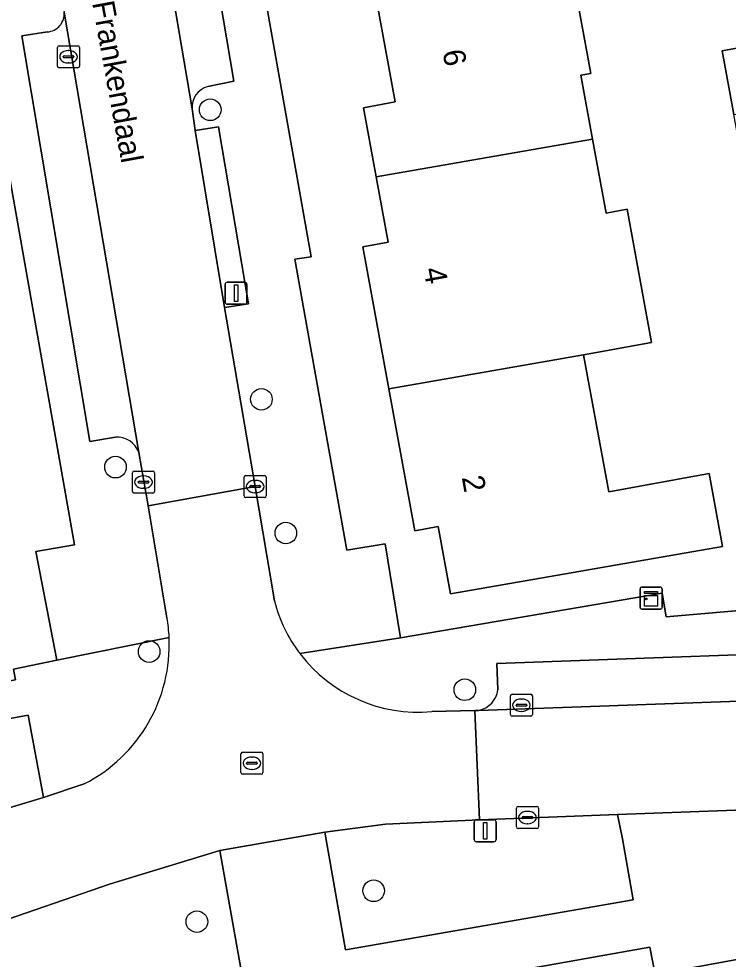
# Model space of a CAD drawing. Extents: x 157793 to 159380, y 380877 to 382313.
# Drawn here: x 158890.11 to 158922.24, y 381548.52 to 381591.13 of the extents above; entities that cross this region are included whole.
import ezdxf

# ---------------------------------------------------------------- set-up
doc = ezdxf.new("R2010")
doc.units = 0
for name, color, linetype in [('IMGEO_Boom', 7, 'Continuous'), ('IMGEO_Erf', 7, 'Continuous'), ('IMGEO_Groenvoorziening', 7, 'Continuous'), ('IMGEO_Kast', 7, 'Continuous'), ('IMGEO_Kolk', 7, 'Continuous'), ('IMGEO_Lichtmast', 7, 'Continuous'), ('IMGEO_Openbare_ruimte_label', 7, 'Continuous'), ('IMGEO_Pand', 7, 'Continuous'), ('IMGEO_Pand_nummerreeks', 7, 'Continuous'), ('IMGEO_Parkeervlak_open', 7, 'Continuous'), ('IMGEO_Rijbaan_lokaal_open', 7, 'Continuous'), ('IMGEO_Rioolput', 7, 'Continuous'), ('IMGEO_Voetpad_open', 7, 'Continuous')]:
    doc.layers.add(name, color=color, linetype=linetype)

msp = doc.modelspace()

# ---------------------------------------------------------------- linework, layer by layer
at = {"layer": 'IMGEO_Boom'}
for centre in [(158898.778, 381587.004), (158901.096, 381573.887), (158894.487, 381570.817), (158902.201, 381567.829), (158896.012, 381562.46), (158910.307, 381560.731), (158906.178, 381551.623), (158898.173, 381550.222)]:
    msp.add_circle(centre, 0.489, dxfattribs=at)
at = {"layer": 'IMGEO_Erf'}
for points in [[(158898.512, 381607.611), (158903.354, 381580.337), (158902.607, 381580.243), (158904.959, 381567.06), (158906.696, 381567.344), (158907.401, 381563.077), (158919.245, 381565.1), (158919.424, 381564.03), (158934.797, 381565.359), (158934.988, 381563.918), (158941.193, 381564.906), (158941.467, 381563.424), (158960.551, 381566.616)], [(158862.214, 381591.533), (158864.42, 381578.883), (158867.446, 381579.433), (158867.986, 381576.461), (158868.556, 381573.321), (158865.529, 381572.772), (158868.385, 381556.402), (158869.463, 381556.614), (158870.323, 381556.183), (158871.487, 381556.387), (158879.589, 381557.81), (158880.386, 381559.464), (158889.954, 381561.177), (158889.873, 381561.665), (158891.835, 381562.064), (158890.878, 381566.987), (158892.626, 381567.29), (158887.575, 381595.876)], [(158914.796, 381595.308), (158916.018, 381588.65), (158915.557, 381588.565), (158916.089, 381585.669), (158916.702, 381582.327), (158917.657, 381582.502), (158918.765, 381576.466), (158915.687, 381575.901), (158916.827, 381569.692), (158921.376, 381570.527), (158921.983, 381567.219), (158909.665, 381565.07), (158909.105, 381568.121), (158908.048, 381567.927), (158906.867, 381574.362), (158905.685, 381580.802), (158906.829, 381581.012), (158906.288, 381583.959), (158905.712, 381587.094), (158907.151, 381587.358), (158905.999, 381593.632)], [(158950.902, 381544.889), (158949.884, 381550.784), (158944.519, 381549.924), (158944.307, 381551.213), (158943.033, 381550.984), (158931.608, 381548.93), (158931.422, 381550.124), (158918.922, 381547.831), (158918.694, 381549.068), (158882.161, 381542.571)]]:
    msp.add_lwpolyline(points, dxfattribs=at)
msp.add_lwpolyline([(158926.593, 381584.321), (158923.059, 381583.672), (158922.488, 381586.785), (158921.957, 381589.678), (158925.491, 381590.326), (158926.027, 381587.403)], close=True, dxfattribs=at)
at = {"layer": 'IMGEO_Groenvoorziening'}
for points in [[(158872.575, 381546.542), (158874.753, 381548.609), (158877.663, 381550.759), (158879.35, 381551.852), (158881.174, 381552.647), (158883.052, 381553.328), (158887.251, 381554.651), (158891.222, 381555.853), (158890.532, 381559.577), (158881.517, 381557.94), (158880.647, 381556.352), (158870.657, 381554.438), (158868.971, 381553.025), (158869.681, 381549.247)], [(158903.965, 381554.282), (158904.909, 381548.941), (158917.927, 381551.206), (158917.448, 381553.974), (158917.23, 381555.072), (158910.969, 381554.832), (158906.719, 381554.634)], [(158894.213, 381551.917), (158888.779, 381550.057), (158884.486, 381548.612), (158885.052, 381545.427), (158900.159, 381548.095), (158899.208, 381553.448)]]:
    msp.add_lwpolyline(points, close=True, dxfattribs=at)
at = {"layer": 'IMGEO_Kast'}
for p, q in [((158918.318, 381565.384), (158919.159, 381565.384)), ((158919.159, 381565.384), (158918.318, 381565.384)), ((158918.243, 381564.459), (158918.243, 381565.3)), ((158918.243, 381565.3), (158918.243, 381564.459)), ((158919.243, 381565.309), (158919.243, 381564.468)), ((158919.243, 381564.468), (158919.243, 381565.309)), ((158919.168, 381564.384), (158918.327, 381564.384)), ((158918.327, 381564.384), (158919.168, 381564.384))]:
    msp.add_line(p, q, dxfattribs=at)
for points in [[(158918.438, 381565.174), (158919.038, 381565.174), (158919.038, 381565.089), (158918.438, 381565.089), (158918.438, 381565.174)], [(158918.438, 381564.999), (158919.038, 381564.999), (158919.038, 381564.51), (158918.438, 381564.51), (158918.438, 381564.999)]]:
    msp.add_lwpolyline(points, dxfattribs=at)
msp.add_circle((158918.522, 381564.848), 0.0377, dxfattribs=at)
for centre, start, end in [((158918.321, 381565.306), 92.4484, 184.2845), ((158918.321, 381565.306), 92.4484, 184.2845), ((158919.165, 381565.306), 2.4484, 94.2845), ((158919.165, 381565.306), 2.4484, 94.2845), ((158918.321, 381564.462), 182.4484, 274.2845), ((158918.321, 381564.462), 182.4484, 274.2845), ((158919.165, 381564.462), 272.4484, 4.2845), ((158919.165, 381564.462), 272.4484, 4.2845)]:
    msp.add_arc(centre, 0.0779, start, end, dxfattribs=at)
at = {"layer": 'IMGEO_Kolk'}
for p, q in [((158891.86, 381588.98), (158891.86, 381589.832)), ((158891.935, 381589.906), (158892.787, 381589.906)), ((158892.348, 381589.686), (158892.373, 381589.686)), ((158892.861, 381589.832), (158892.861, 381588.98)), ((158892.119, 381589.4), (158892.119, 381589.412)), ((158892.557, 381589.363), (158892.159, 381589.363)), ((158892.162, 381589.449), (158892.56, 381589.449)), ((158892.603, 381589.412), (158892.603, 381589.4)), ((158892.787, 381588.906), (158891.935, 381588.906)), ((158892.371, 381589.126), (158892.346, 381589.126)), ((158895.254, 381569.712), (158895.254, 381570.564)), ((158895.329, 381570.638), (158896.181, 381570.638)), ((158896.255, 381570.564), (158896.255, 381569.712)), ((158900.387, 381570.435), (158901.239, 381570.435)), ((158895.513, 381570.132), (158895.513, 381570.144)), ((158895.951, 381570.095), (158895.553, 381570.095)), ((158895.556, 381570.181), (158895.954, 381570.181)), ((158895.742, 381570.418), (158895.767, 381570.418)), ((158895.997, 381570.144), (158895.997, 381570.132)), ((158900.312, 381569.509), (158900.312, 381570.361)), ((158900.8, 381570.215), (158900.825, 381570.215)), ((158901.313, 381570.361), (158901.313, 381569.509)), ((158896.181, 381569.638), (158895.329, 381569.638)), ((158895.765, 381569.858), (158895.74, 381569.858)), ((158900.571, 381569.929), (158900.571, 381569.941)), ((158901.009, 381569.892), (158900.611, 381569.892)), ((158900.614, 381569.978), (158901.012, 381569.978)), ((158900.823, 381569.655), (158900.798, 381569.655)), ((158901.055, 381569.941), (158901.055, 381569.929)), ((158901.239, 381569.435), (158900.387, 381569.435)), ((158912.37, 381559.602), (158912.37, 381560.454)), ((158912.445, 381560.528), (158913.297, 381560.528)), ((158912.858, 381560.308), (158912.883, 381560.308)), ((158913.371, 381560.454), (158913.371, 381559.602)), ((158912.629, 381560.022), (158912.629, 381560.034)), ((158913.067, 381559.985), (158912.669, 381559.985)), ((158912.672, 381560.071), (158913.07, 381560.071)), ((158913.113, 381560.034), (158913.113, 381560.022)), ((158913.297, 381559.528), (158912.445, 381559.528)), ((158912.881, 381559.748), (158912.856, 381559.748)), ((158912.644, 381554.516), (158912.644, 381555.368)), ((158912.719, 381555.442), (158913.571, 381555.442)), ((158913.132, 381555.222), (158913.157, 381555.222)), ((158913.645, 381555.368), (158913.645, 381554.516)), ((158912.903, 381554.936), (158912.903, 381554.948)), ((158913.341, 381554.899), (158912.943, 381554.899)), ((158912.946, 381554.985), (158913.344, 381554.985)), ((158913.387, 381554.948), (158913.387, 381554.936)), ((158913.571, 381554.442), (158912.719, 381554.442)), ((158913.155, 381554.662), (158913.13, 381554.662))]:
    msp.add_line(p, q, dxfattribs=at)
for points in [[(158891.86, 381588.98), (158891.86, 381589.832)], [(158891.935, 381589.906), (158892.787, 381589.906)], [(158892.861, 381589.832), (158892.861, 381588.98)], [(158892.787, 381588.906), (158891.935, 381588.906)], [(158895.254, 381569.712), (158895.254, 381570.564)], [(158895.329, 381570.638), (158896.181, 381570.638)], [(158896.255, 381570.564), (158896.255, 381569.712)], [(158900.387, 381570.435), (158901.239, 381570.435)], [(158900.312, 381569.509), (158900.312, 381570.361)], [(158901.313, 381570.361), (158901.313, 381569.509)], [(158896.181, 381569.638), (158895.329, 381569.638)], [(158901.239, 381569.435), (158900.387, 381569.435)], [(158912.37, 381559.602), (158912.37, 381560.454)], [(158912.445, 381560.528), (158913.297, 381560.528)], [(158913.371, 381560.454), (158913.371, 381559.602)], [(158913.297, 381559.528), (158912.445, 381559.528)], [(158912.644, 381554.516), (158912.644, 381555.368)], [(158912.719, 381555.442), (158913.571, 381555.442)], [(158913.645, 381555.368), (158913.645, 381554.516)], [(158913.571, 381554.442), (158912.719, 381554.442)]]:
    msp.add_lwpolyline(points, dxfattribs=at)
for centre, radius, start, end in [((158891.937, 381589.83), 0.0765, 91.552, 178.448), ((158891.937, 381589.83), 0.0765, 91.552, 178.448), ((158892.785, 381589.83), 0.0765, 1.552, 88.448), ((158892.785, 381589.83), 0.0765, 1.552, 88.448), ((158892.159, 381589.409), 0.0403, 85.8775, 175.7526), ((158892.156, 381589.399), 0.0366, 178.938, 274.7102), ((158892.56, 381589.406), 0.043, 264.8664, 352.4533), ((158892.564, 381589.411), 0.0386, 1.7309, 96.639), ((158891.937, 381588.982), 0.0765, 181.552, 268.448), ((158891.937, 381588.982), 0.0765, 181.552, 268.448), ((158892.785, 381588.982), 0.0765, 271.552, 358.448), ((158892.785, 381588.982), 0.0765, 271.552, 358.448), ((158895.331, 381570.562), 0.0765, 91.552, 178.448), ((158895.331, 381570.562), 0.0765, 91.552, 178.448), ((158896.179, 381570.562), 0.0765, 1.552, 88.448), ((158896.179, 381570.562), 0.0765, 1.552, 88.448), ((158900.389, 381570.359), 0.0765, 91.552, 178.448), ((158900.389, 381570.359), 0.0765, 91.552, 178.448), ((158901.237, 381570.359), 0.0765, 1.552, 88.448), ((158901.237, 381570.359), 0.0765, 1.552, 88.448), ((158895.553, 381570.141), 0.0403, 85.8775, 175.7526), ((158895.55, 381570.131), 0.0366, 178.938, 274.7102), ((158895.954, 381570.138), 0.043, 264.8664, 352.4533), ((158895.958, 381570.143), 0.0386, 1.7309, 96.639), ((158895.331, 381569.714), 0.0765, 181.552, 268.448), ((158895.331, 381569.714), 0.0765, 181.552, 268.448), ((158896.179, 381569.714), 0.0765, 271.552, 358.448), ((158896.179, 381569.714), 0.0765, 271.552, 358.448), ((158900.611, 381569.938), 0.0403, 85.8775, 175.7526), ((158900.608, 381569.928), 0.0366, 178.938, 274.7102), ((158901.012, 381569.935), 0.043, 264.8664, 352.4533), ((158901.016, 381569.94), 0.0386, 1.7309, 96.639), ((158900.389, 381569.511), 0.0765, 181.552, 268.448), ((158900.389, 381569.511), 0.0765, 181.552, 268.448), ((158901.237, 381569.511), 0.0765, 271.552, 358.448), ((158901.237, 381569.511), 0.0765, 271.552, 358.448), ((158912.447, 381560.452), 0.0765, 91.552, 178.448), ((158912.447, 381560.452), 0.0765, 91.552, 178.448), ((158913.295, 381560.452), 0.0765, 1.552, 88.448), ((158913.295, 381560.452), 0.0765, 1.552, 88.448), ((158912.669, 381560.031), 0.0403, 85.8775, 175.7526), ((158912.666, 381560.021), 0.0366, 178.938, 274.7102), ((158913.07, 381560.028), 0.043, 264.8664, 352.4533), ((158913.074, 381560.033), 0.0386, 1.7309, 96.639), ((158912.447, 381559.604), 0.0765, 181.552, 268.448), ((158912.447, 381559.604), 0.0765, 181.552, 268.448), ((158913.295, 381559.604), 0.0765, 271.552, 358.448), ((158913.295, 381559.604), 0.0765, 271.552, 358.448), ((158912.721, 381555.366), 0.0765, 91.552, 178.448), ((158912.721, 381555.366), 0.0765, 91.552, 178.448), ((158913.569, 381555.366), 0.0765, 1.552, 88.448), ((158913.569, 381555.366), 0.0765, 1.552, 88.448), ((158912.943, 381554.945), 0.0403, 85.8775, 175.7526), ((158912.94, 381554.935), 0.0366, 178.938, 274.7102), ((158913.344, 381554.942), 0.043, 264.8664, 352.4533), ((158913.348, 381554.947), 0.0386, 1.7309, 96.639), ((158912.721, 381554.518), 0.0765, 181.552, 268.448), ((158912.721, 381554.518), 0.0765, 181.552, 268.448), ((158913.569, 381554.518), 0.0765, 271.552, 358.448), ((158913.569, 381554.518), 0.0765, 271.552, 358.448)]:
    msp.add_arc(centre, radius, start, end, dxfattribs=at)
for centre, major_axis, ratio, start_param, end_param in [((158892.347, 381589.406), (-0.387, 0.002), 0.722429, 4.712389, 7.853982), ((158892.372, 381589.406), (-0.39, 0.002), 0.717154, 1.570796, 4.712389), ((158895.741, 381570.138), (-0.387, 0.002), 0.722429, 4.712389, 7.853982), ((158895.766, 381570.138), (-0.39, 0.002), 0.717154, 1.570796, 4.712389), ((158900.799, 381569.935), (-0.387, 0.002), 0.722429, 4.712389, 7.853982), ((158900.824, 381569.935), (-0.39, 0.002), 0.717154, 1.570796, 4.712389), ((158912.857, 381560.028), (-0.387, 0.002), 0.722429, 4.712389, 7.853982), ((158912.882, 381560.028), (-0.39, 0.002), 0.717154, 1.570796, 4.712389), ((158913.131, 381554.942), (-0.387, 0.002), 0.722429, 4.712389, 7.853982), ((158913.156, 381554.942), (-0.39, 0.002), 0.717154, 1.570796, 4.712389)]:
    msp.add_ellipse(centre, major_axis=major_axis, ratio=ratio, start_param=start_param, end_param=end_param, dxfattribs=at)
at = {"layer": 'IMGEO_Lichtmast'}
for p, q in [((158899.452, 381578.292), (158899.452, 381579.092)), ((158899.452, 381579.092), (158899.452, 381578.292)), ((158899.552, 381579.192), (158900.342, 381579.192)), ((158900.342, 381579.192), (158899.552, 381579.192)), ((158900.442, 381579.092), (158900.442, 381578.292)), ((158900.442, 381578.292), (158900.442, 381579.092)), ((158900.342, 381578.192), (158899.552, 381578.192)), ((158899.552, 381578.192), (158900.342, 381578.192)), ((158910.734, 381553.941), (158910.734, 381554.741)), ((158910.734, 381554.741), (158910.734, 381553.941)), ((158910.834, 381554.841), (158911.624, 381554.841)), ((158911.624, 381554.841), (158910.834, 381554.841)), ((158911.724, 381554.741), (158911.724, 381553.941)), ((158911.724, 381553.941), (158911.724, 381554.741)), ((158911.624, 381553.841), (158910.834, 381553.841)), ((158910.834, 381553.841), (158911.624, 381553.841))]:
    msp.add_line(p, q, dxfattribs=at)
for points in [[(158899.872, 381579.067), (158900.022, 381579.067), (158900.022, 381578.317), (158899.872, 381578.317), (158899.872, 381579.067)], [(158911.154, 381554.716), (158911.304, 381554.716), (158911.304, 381553.966), (158911.154, 381553.966), (158911.154, 381554.716)]]:
    msp.add_lwpolyline(points, dxfattribs=at)
for centre, start, end in [((158899.552, 381579.092), 90, 180), ((158899.552, 381579.092), 90, 180), ((158900.342, 381579.092), 0, 90), ((158900.342, 381579.092), 360, 90), ((158899.552, 381578.292), 180, 270), ((158899.552, 381578.292), 180, 270), ((158900.342, 381578.292), 270, 0), ((158900.342, 381578.292), 270, 0), ((158910.834, 381554.741), 90, 180), ((158910.834, 381554.741), 90, 180), ((158911.624, 381554.741), 0, 90), ((158911.624, 381554.741), 360, 90), ((158910.834, 381553.941), 180, 270), ((158910.834, 381553.941), 180, 270), ((158911.624, 381553.941), 270, 0), ((158911.624, 381553.941), 270, 0)]:
    msp.add_arc(centre, 0.1, start, end, dxfattribs=at)
at = {"layer": 'IMGEO_Pand'}
for points in [[(158906.288, 381583.959), (158916.089, 381585.669), (158915.557, 381588.565), (158916.018, 381588.65), (158914.796, 381595.308), (158905.999, 381593.632), (158907.151, 381587.358), (158905.712, 381587.094)], [(158922.488, 381586.785), (158926.027, 381587.403), (158925.491, 381590.326), (158921.957, 381589.678)], [(158916.702, 381582.327), (158916.089, 381585.669), (158906.288, 381583.959), (158906.829, 381581.012), (158905.685, 381580.802), (158906.867, 381574.362), (158915.687, 381575.901), (158918.765, 381576.466), (158917.657, 381582.502)], [(158915.687, 381575.901), (158906.867, 381574.362), (158908.048, 381567.927), (158909.105, 381568.121), (158909.665, 381565.07), (158921.983, 381567.219), (158921.376, 381570.527), (158916.827, 381569.692)]]:
    msp.add_lwpolyline(points, close=True, dxfattribs=at)
at = {"layer": 'IMGEO_Parkeervlak_open'}
for points in [[(158894.531, 381607.21), (158897.956, 381587.045)], [(158898.671, 381588.056), (158899.84, 381588.293), (158896.748, 381606.599), (158895.509, 381606.422)], [(158895.538, 381571.474), (158892.158, 381591.43)], [(158891.401, 381590.53), (158890.248, 381590.355), (158893.326, 381571.981), (158894.482, 381572.178)], [(158930.221, 381561.319), (158930.166, 381562.59), (158911.765, 381561.919), (158911.805, 381560.726)], [(158910.947, 381559.793), (158931.151, 381560.519)]]:
    msp.add_lwpolyline(points, dxfattribs=at)
for centre, radius, start, end in [((158891.343, 381591.347), 0.819, 274.068, 5.7969), ((158898.904, 381587.133), 0.952, 104.1723, 185.2903), ((158894.554, 381571.142), 1.039, 18.6605, 93.9594), ((158910.716, 381560.867), 1.098, 282.1499, 352.646)]:
    msp.add_arc(centre, radius, start, end, dxfattribs=at)
at = {"layer": 'IMGEO_Rijbaan_lokaal_open'}
for points in [[(158888.141, 381615.853), (158888.169, 381615.609), (158888.261, 381614.76), (158890.115, 381603.654), (158892.158, 381591.43), (158895.538, 381571.474), (158895.966, 381569.055), (158900.813, 381569.935), (158899.431, 381578.04), (158898.093, 381586.069), (158897.956, 381587.045), (158894.531, 381607.21), (158893.925, 381610.801), (158893.615, 381612.772)], [(158901.682, 381564.751), (158900.813, 381569.935), (158895.966, 381569.055), (158896.819, 381563.989)], [(158951.138, 381561.081), (158948.928, 381561.184), (158936.267, 381560.701), (158931.878, 381560.561), (158931.151, 381560.519), (158910.947, 381559.793), (158910.762, 381559.789), (158910.969, 381554.832), (158917.23, 381555.072), (158925.448, 381555.384), (158941.722, 381555.876), (158941.892, 381555.881), (158944.496, 381556.021), (158946.046, 381555.926), (158947.576, 381555.66)], [(158893.075, 381556.464), (158891.222, 381555.853), (158887.251, 381554.651), (158888.779, 381550.057), (158894.213, 381551.917), (158899.208, 381553.448), (158903.965, 381554.282), (158906.719, 381554.634), (158910.969, 381554.832), (158910.762, 381559.789)], [(158910.762, 381559.789), (158908.809, 381559.741)]]:
    msp.add_lwpolyline(points, dxfattribs=at)
for centre, radius, start, end in [((158908.202, 381566.448), 6.737, 194.5892, 217.3048), ((158889.848, 381562.77), 7.077, 2.6899, 9.9195), ((158889.832, 381562.772), 7.092, 297.2066, 2.6699), ((158908.198, 381566.446), 6.733, 217.311, 275.2067)]:
    msp.add_arc(centre, radius, start, end, dxfattribs=at)
at = {"layer": 'IMGEO_Rioolput'}
for p, q in [((158900.165, 381556.974), (158900.165, 381557.826)), ((158900.24, 381557.9), (158901.092, 381557.9)), ((158900.653, 381557.68), (158900.678, 381557.68)), ((158901.166, 381557.826), (158901.166, 381556.974)), ((158900.424, 381557.394), (158900.424, 381557.406)), ((158900.862, 381557.357), (158900.464, 381557.357)), ((158900.467, 381557.443), (158900.865, 381557.443)), ((158900.908, 381557.406), (158900.908, 381557.394)), ((158901.092, 381556.9), (158900.24, 381556.9)), ((158900.676, 381557.12), (158900.651, 381557.12))]:
    msp.add_line(p, q, dxfattribs=at)
for points in [[(158900.165, 381556.974), (158900.165, 381557.826)], [(158900.24, 381557.9), (158901.092, 381557.9)], [(158901.166, 381557.826), (158901.166, 381556.974)], [(158901.092, 381556.9), (158900.24, 381556.9)]]:
    msp.add_lwpolyline(points, dxfattribs=at)
for centre, radius, start, end in [((158900.242, 381557.824), 0.0765, 91.552, 178.448), ((158900.242, 381557.824), 0.0765, 91.552, 178.448), ((158901.09, 381557.824), 0.0765, 1.552, 88.448), ((158901.09, 381557.824), 0.0765, 1.552, 88.448), ((158900.464, 381557.403), 0.0403, 85.8775, 175.7526), ((158900.461, 381557.393), 0.0366, 178.938, 274.7102), ((158900.865, 381557.4), 0.043, 264.8664, 352.4533), ((158900.869, 381557.405), 0.0386, 1.7309, 96.639), ((158900.242, 381556.976), 0.0765, 181.552, 268.448), ((158900.242, 381556.976), 0.0765, 181.552, 268.448), ((158901.09, 381556.976), 0.0765, 271.552, 358.448), ((158901.09, 381556.976), 0.0765, 271.552, 358.448)]:
    msp.add_arc(centre, radius, start, end, dxfattribs=at)
for centre, major_axis, ratio, start_param, end_param in [((158900.652, 381557.4), (-0.387, 0.002), 0.722429, 4.712389, 7.853982), ((158900.677, 381557.4), (-0.39, 0.002), 0.717154, 1.570796, 4.712389)]:
    msp.add_ellipse(centre, major_axis=major_axis, ratio=ratio, start_param=start_param, end_param=end_param, dxfattribs=at)
at = {"layer": 'IMGEO_Voetpad_open'}
for points in [[(158902.843, 381562.365), (158907.401, 381563.077), (158906.696, 381567.344), (158904.959, 381567.06), (158902.607, 381580.243), (158903.354, 381580.337), (158898.512, 381607.611)], [(158895.509, 381606.422), (158896.748, 381606.599), (158899.84, 381588.293), (158898.671, 381588.056)], [(158887.575, 381595.876), (158892.626, 381567.29), (158890.878, 381566.987), (158891.835, 381562.064), (158896.917, 381563.102)], [(158894.482, 381572.178), (158893.326, 381571.981), (158890.248, 381590.355), (158891.401, 381590.53)], [(158897.956, 381587.045), (158898.093, 381586.069), (158899.153, 381586.235), (158900.514, 381578.21), (158899.431, 381578.04), (158900.813, 381569.935), (158901.682, 381564.751)], [(158896.819, 381563.989), (158895.966, 381569.055), (158895.538, 381571.474)], [(158941.193, 381564.906), (158934.988, 381563.918), (158934.797, 381565.359), (158919.424, 381564.03), (158919.245, 381565.1), (158907.401, 381563.077), (158902.843, 381562.365)], [(158896.917, 381563.102), (158891.835, 381562.064), (158889.873, 381561.665), (158889.954, 381561.177), (158880.386, 381559.464), (158879.589, 381557.81), (158871.487, 381556.387), (158870.323, 381556.183), (158869.463, 381556.614), (158868.385, 381556.402), (158868.572, 381555.483), (158869.167, 381555.185), (158870.657, 381554.438), (158880.647, 381556.352), (158881.517, 381557.94), (158890.532, 381559.577), (158891.222, 381555.853), (158893.075, 381556.464)], [(158911.805, 381560.726), (158911.765, 381561.919), (158930.166, 381562.59), (158930.221, 381561.319)], [(158908.809, 381559.741), (158910.762, 381559.789), (158910.947, 381559.793)], [(158925.448, 381555.384), (158917.23, 381555.072), (158917.448, 381553.974), (158917.927, 381551.206), (158904.909, 381548.941), (158903.965, 381554.282), (158899.208, 381553.448), (158900.159, 381548.095), (158885.052, 381545.427), (158884.486, 381548.612)], [(158865.753, 381526.026), (158863.25, 381521.395), (158865.352, 381519.916), (158882.161, 381542.571), (158918.694, 381549.068), (158918.922, 381547.831), (158931.422, 381550.124), (158931.608, 381548.93), (158943.033, 381550.984), (158944.307, 381551.213), (158944.519, 381549.924), (158949.884, 381550.784), (158950.902, 381544.889), (158954.295, 381545.549), (158953.582, 381549.739)]]:
    msp.add_lwpolyline(points, dxfattribs=at)
msp.add_lwpolyline([(158899.431, 381578.04), (158900.514, 381578.21), (158899.153, 381586.235), (158898.093, 381586.069)], close=True, dxfattribs=at)
for centre, radius, start, end in [((158891.343, 381591.347), 0.819, 274.068, 5.7969), ((158898.904, 381587.133), 0.952, 104.1723, 185.2903), ((158894.554, 381571.142), 1.039, 18.6605, 93.9594), ((158908.202, 381566.448), 6.737, 194.5892, 217.3048), ((158889.848, 381562.77), 7.077, 2.6899, 9.9195), ((158889.832, 381562.772), 7.092, 297.2066, 2.6699), ((158908.198, 381566.446), 6.733, 217.311, 275.2067), ((158910.716, 381560.867), 1.098, 282.1499, 352.646)]:
    msp.add_arc(centre, radius, start, end, dxfattribs=at)

# ---------------------------------------------------------------- texts
at = {"layer": 'IMGEO_Openbare_ruimte_label'}
msp.add_text('Frankendaal', height=1, rotation=280.3663, dxfattribs=at).set_placement((158893.425, 381591.852))
at = {"layer": 'IMGEO_Pand_nummerreeks'}
for s, rotation, p in [('6', 280.4015, (158909.292, 381589.647)), ('4', 280.399, (158908.433, 381579.786)), ('2', 280.4, (158910.165, 381570.351))]:
    msp.add_text(s, height=1, rotation=rotation, dxfattribs=at).set_placement(p)

doc.saveas('drawing.dxf')
